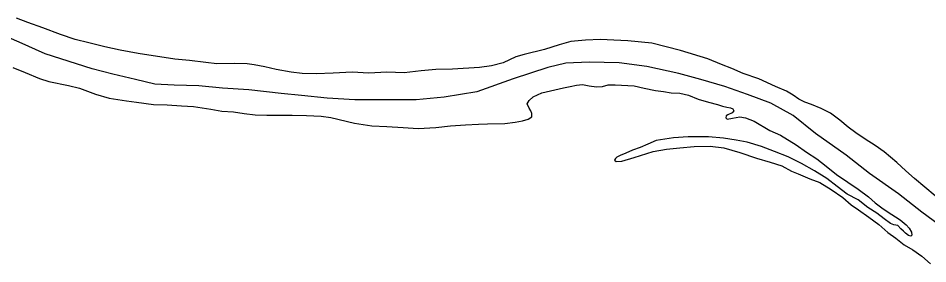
# Model space of a CAD drawing. Extents: x -939622 to -934222, y 1383701 to 1385301.
# Drawn here: x -936513.4 to -936500.66, y 1384979.06 to 1384982.5 of the extents above; entities that cross this region are included whole.
import ezdxf

# ---------------------------------------------------------------- set-up
doc = ezdxf.new("R2010")
doc.units = 0
doc.layers.add('Level 2', color=7, linetype='Continuous')
doc.layers.add('Level 9', color=7, linetype='Continuous')

msp = doc.modelspace()

# ---------------------------------------------------------------- linework, layer by layer
at = {"layer": 'Level 2'}
msp.add_lwpolyline([(-936500.424, 1384979.552), (-936500.74, 1384979.786), (-936501.066, 1384980.04), (-936501.472, 1384980.325), (-936501.801, 1384980.585), (-936502.228, 1384980.887), (-936502.542, 1384981.139), (-936502.857, 1384981.313), (-936503.182, 1384981.432), (-936503.498, 1384981.548), (-936503.837, 1384981.642), (-936504.143, 1384981.729), (-936504.59, 1384981.826), (-936504.982, 1384981.876), (-936505.4, 1384981.887), (-936505.727, 1384981.874), (-936505.977, 1384981.812), (-936506.464, 1384981.652), (-936506.975, 1384981.47), (-936507.432, 1384981.398), (-936507.821, 1384981.358), (-936508.242, 1384981.357), (-936508.683, 1384981.358), (-936509.071, 1384981.382), (-936509.427, 1384981.418), (-936509.716, 1384981.448), (-936510.168, 1384981.497), (-936510.538, 1384981.521), (-936510.866, 1384981.556), (-936511.215, 1384981.563), (-936511.482, 1384981.581), (-936511.755, 1384981.645), (-936512.072, 1384981.719), (-936512.363, 1384981.794), (-936513.018, 1384982.005), (-936513.383, 1384982.165), (-936513.703, 1384982.305)], dxfattribs=at)
msp.add_lwpolyline([(-936500.424, 1384979.552), (-936500.74, 1384979.786), (-936501.066, 1384980.04), (-936501.472, 1384980.325), (-936501.801, 1384980.585), (-936502.228, 1384980.887), (-936502.542, 1384981.139), (-936502.857, 1384981.313), (-936503.182, 1384981.432), (-936503.498, 1384981.548), (-936503.837, 1384981.642), (-936504.143, 1384981.729), (-936504.59, 1384981.826), (-936504.982, 1384981.876), (-936505.4, 1384981.887), (-936505.727, 1384981.874), (-936505.977, 1384981.812), (-936506.464, 1384981.652), (-936506.975, 1384981.47), (-936507.432, 1384981.398), (-936507.821, 1384981.358), (-936508.242, 1384981.357), (-936508.683, 1384981.358), (-936509.071, 1384981.382), (-936509.427, 1384981.418), (-936509.716, 1384981.448), (-936510.168, 1384981.497), (-936510.538, 1384981.521), (-936510.866, 1384981.556), (-936511.215, 1384981.563), (-936511.482, 1384981.581), (-936511.755, 1384981.645), (-936512.072, 1384981.719), (-936512.363, 1384981.794), (-936513.018, 1384982.005), (-936513.383, 1384982.165), (-936513.703, 1384982.305)], dxfattribs=at)
at = {"layer": 'Level 9'}
for points in [[(-936503.546, 1384981.856), (-936503.738, 1384981.934), (-936504.123, 1384982.051), (-936504.522, 1384982.153), (-936504.857, 1384982.187), (-936505.055, 1384982.193), (-936505.242, 1384982.205), (-936505.452, 1384982.195), (-936505.655, 1384982.177), (-936505.822, 1384982.129), (-936506.027, 1384982.063), (-936506.31, 1384981.996), (-936506.429, 1384981.963), (-936506.604, 1384981.879), (-936506.767, 1384981.837), (-936506.935, 1384981.811), (-936507.315, 1384981.79), (-936507.547, 1384981.785), (-936507.753, 1384981.764), (-936507.989, 1384981.738), (-936508.233, 1384981.748), (-936508.488, 1384981.734), (-936508.719, 1384981.745), (-936508.986, 1384981.733), (-936509.223, 1384981.723), (-936509.421, 1384981.726), (-936509.572, 1384981.748), (-936509.786, 1384981.786), (-936509.944, 1384981.82), (-936510.092, 1384981.849), (-936510.188, 1384981.863), (-936510.371, 1384981.867), (-936510.615, 1384981.862), (-936510.771, 1384981.881), (-936511, 1384981.91), (-936511.202, 1384981.927), (-936511.718, 1384982.01), (-936511.969, 1384982.056), (-936512.183, 1384982.101), (-936512.407, 1384982.16), (-936512.598, 1384982.205), (-936512.804, 1384982.276), (-936513.05, 1384982.368), (-936513.263, 1384982.445), (-936513.421, 1384982.503)], [(-936503.546, 1384981.856), (-936503.738, 1384981.934), (-936504.123, 1384982.051), (-936504.522, 1384982.153), (-936504.857, 1384982.187), (-936505.055, 1384982.193), (-936505.242, 1384982.205), (-936505.452, 1384982.195), (-936505.655, 1384982.177), (-936505.822, 1384982.129), (-936506.027, 1384982.063), (-936506.31, 1384981.996), (-936506.429, 1384981.963), (-936506.604, 1384981.879), (-936506.767, 1384981.837), (-936506.935, 1384981.811), (-936507.315, 1384981.79), (-936507.547, 1384981.785), (-936507.753, 1384981.764), (-936507.989, 1384981.738), (-936508.233, 1384981.748), (-936508.488, 1384981.734), (-936508.719, 1384981.745), (-936508.986, 1384981.733), (-936509.223, 1384981.723), (-936509.421, 1384981.726), (-936509.572, 1384981.748), (-936509.786, 1384981.786), (-936509.944, 1384981.82), (-936510.092, 1384981.849), (-936510.188, 1384981.863), (-936510.371, 1384981.867), (-936510.615, 1384981.862), (-936510.771, 1384981.881), (-936511, 1384981.91), (-936511.202, 1384981.927), (-936511.718, 1384982.01), (-936511.969, 1384982.056), (-936512.183, 1384982.101), (-936512.407, 1384982.16), (-936512.598, 1384982.205), (-936512.804, 1384982.276), (-936513.05, 1384982.368), (-936513.263, 1384982.445), (-936513.421, 1384982.503)], [(-936513.471, 1384981.81), (-936513.301, 1384981.74), (-936513.1, 1384981.656), (-936512.97, 1384981.618), (-936512.695, 1384981.561), (-936512.54, 1384981.521), (-936512.316, 1384981.44), (-936512.122, 1384981.381), (-936511.88, 1384981.343), (-936511.739, 1384981.327), (-936511.504, 1384981.295), (-936511.311, 1384981.289), (-936511.11, 1384981.277), (-936510.944, 1384981.268), (-936510.7, 1384981.23), (-936510.543, 1384981.202), (-936510.383, 1384981.189), (-936510.232, 1384981.167), (-936510.079, 1384981.151), (-936509.913, 1384981.144), (-936509.712, 1384981.145), (-936509.559, 1384981.143), (-936509.361, 1384981.138), (-936509.153, 1384981.132), (-936509.018, 1384981.11), (-936508.685, 1384981.033)], [(-936513.471, 1384981.81), (-936513.301, 1384981.74), (-936513.1, 1384981.656), (-936512.97, 1384981.618), (-936512.695, 1384981.561), (-936512.54, 1384981.521), (-936512.316, 1384981.44), (-936512.122, 1384981.381), (-936511.88, 1384981.343), (-936511.739, 1384981.327), (-936511.504, 1384981.295), (-936511.311, 1384981.289), (-936511.11, 1384981.277), (-936510.944, 1384981.268), (-936510.7, 1384981.23), (-936510.543, 1384981.202), (-936510.383, 1384981.189), (-936510.232, 1384981.167), (-936510.079, 1384981.151), (-936509.913, 1384981.144), (-936509.712, 1384981.145), (-936509.559, 1384981.143), (-936509.361, 1384981.138), (-936509.153, 1384981.132), (-936509.018, 1384981.11), (-936508.685, 1384981.033)], [(-936500.555, 1384980.014), (-936500.697, 1384980.136), (-936500.845, 1384980.255), (-936500.963, 1384980.365), (-936501.089, 1384980.481), (-936501.268, 1384980.629), (-936501.394, 1384980.718), (-936501.532, 1384980.81), (-936501.667, 1384980.899), (-936501.771, 1384980.977), (-936501.891, 1384981.073), (-936502.021, 1384981.171), (-936502.152, 1384981.239), (-936502.286, 1384981.292), (-936502.38, 1384981.328), (-936502.462, 1384981.367), (-936502.542, 1384981.425), (-936502.637, 1384981.479), (-936502.789, 1384981.546), (-936503.024, 1384981.653), (-936503.242, 1384981.73), (-936503.4, 1384981.798), (-936503.546, 1384981.856)], [(-936500.555, 1384980.014), (-936500.697, 1384980.136), (-936500.845, 1384980.255), (-936500.963, 1384980.365), (-936501.089, 1384980.481), (-936501.268, 1384980.629), (-936501.394, 1384980.718), (-936501.532, 1384980.81), (-936501.667, 1384980.899), (-936501.771, 1384980.977), (-936501.891, 1384981.073), (-936502.021, 1384981.171), (-936502.152, 1384981.239), (-936502.286, 1384981.292), (-936502.38, 1384981.328), (-936502.462, 1384981.367), (-936502.542, 1384981.425), (-936502.637, 1384981.479), (-936502.789, 1384981.546), (-936503.024, 1384981.653), (-936503.242, 1384981.73), (-936503.4, 1384981.798), (-936503.546, 1384981.856)], [(-936508.685, 1384981.033), (-936508.444, 1384980.996), (-936508.233, 1384980.984), (-936508.004, 1384980.971), (-936507.794, 1384980.956), (-936507.548, 1384980.973), (-936507.342, 1384980.995), (-936507.132, 1384981.01), (-936506.952, 1384981.019), (-936506.826, 1384981.023), (-936506.583, 1384981.028), (-936506.437, 1384981.048), (-936506.332, 1384981.066), (-936506.255, 1384981.087), (-936506.202, 1384981.121), (-936506.203, 1384981.166), (-936506.219, 1384981.205), (-936506.241, 1384981.243), (-936506.267, 1384981.303), (-936506.242, 1384981.352), (-936506.183, 1384981.399), (-936506.065, 1384981.457), (-936505.761, 1384981.527), (-936505.668, 1384981.548), (-936505.576, 1384981.566), (-936505.492, 1384981.574), (-936505.399, 1384981.556), (-936505.299, 1384981.541), (-936505.215, 1384981.547), (-936505.132, 1384981.568), (-936505.036, 1384981.568), (-936504.771, 1384981.555), (-936504.629, 1384981.521), (-936504.472, 1384981.49), (-936504.36, 1384981.475), (-936504.251, 1384981.457), (-936504.131, 1384981.452), (-936504.007, 1384981.423), (-936503.873, 1384981.37), (-936503.728, 1384981.327), (-936503.604, 1384981.292), (-936503.531, 1384981.27), (-936503.471, 1384981.257), (-936503.422, 1384981.249), (-936503.389, 1384981.232), (-936503.376, 1384981.203), (-936503.399, 1384981.175), (-936503.458, 1384981.149), (-936503.482, 1384981.136), (-936503.484, 1384981.106), (-936503.465, 1384981.089), (-936503.394, 1384981.103), (-936503.289, 1384981.121), (-936503.211, 1384981.109), (-936503.089, 1384981.058), (-936502.869, 1384980.93), (-936502.72, 1384980.863), (-936502.502, 1384980.728), (-936502.358, 1384980.624), (-936502.211, 1384980.533), (-936502.082, 1384980.432), (-936501.937, 1384980.313), (-936501.777, 1384980.207), (-936501.63, 1384980.106), (-936501.489, 1384979.999), (-936501.393, 1384979.918), (-936501.301, 1384979.846), (-936501.212, 1384979.783), (-936501.11, 1384979.72), (-936501.046, 1384979.677), (-936500.96, 1384979.607), (-936500.916, 1384979.563), (-936500.885, 1384979.504), (-936500.88, 1384979.462), (-936500.895, 1384979.45), (-936500.928, 1384979.458), (-936500.971, 1384979.489), (-936500.999, 1384979.519), (-936501.033, 1384979.551), (-936501.077, 1384979.597), (-936501.131, 1384979.608), (-936501.18, 1384979.627), (-936501.269, 1384979.691), (-936501.37, 1384979.769), (-936501.499, 1384979.852), (-936501.634, 1384979.956), (-936501.787, 1384980.035), (-936501.928, 1384980.145), (-936502.073, 1384980.257), (-936502.242, 1384980.363), (-936502.428, 1384980.466), (-936502.614, 1384980.559), (-936502.803, 1384980.637), (-936502.985, 1384980.704), (-936503.185, 1384980.767), (-936503.342, 1384980.795), (-936503.52, 1384980.822), (-936503.728, 1384980.842), (-936504.013, 1384980.839), (-936504.22, 1384980.827), (-936504.462, 1384980.789)], [(-936508.685, 1384981.033), (-936508.444, 1384980.996), (-936508.233, 1384980.984), (-936508.004, 1384980.971), (-936507.794, 1384980.956), (-936507.548, 1384980.973), (-936507.342, 1384980.995), (-936507.132, 1384981.01), (-936506.952, 1384981.019), (-936506.826, 1384981.023), (-936506.583, 1384981.028), (-936506.437, 1384981.048), (-936506.332, 1384981.066), (-936506.255, 1384981.087), (-936506.202, 1384981.121), (-936506.203, 1384981.166), (-936506.219, 1384981.205), (-936506.241, 1384981.243), (-936506.267, 1384981.303), (-936506.242, 1384981.352), (-936506.183, 1384981.399), (-936506.065, 1384981.457), (-936505.761, 1384981.527), (-936505.668, 1384981.548), (-936505.576, 1384981.566), (-936505.492, 1384981.574), (-936505.399, 1384981.556), (-936505.299, 1384981.541), (-936505.215, 1384981.547), (-936505.132, 1384981.568), (-936505.036, 1384981.568), (-936504.771, 1384981.555), (-936504.629, 1384981.521), (-936504.472, 1384981.49), (-936504.36, 1384981.475), (-936504.251, 1384981.457), (-936504.131, 1384981.452), (-936504.007, 1384981.423), (-936503.873, 1384981.37), (-936503.728, 1384981.327), (-936503.604, 1384981.292), (-936503.531, 1384981.27), (-936503.471, 1384981.257), (-936503.422, 1384981.249), (-936503.389, 1384981.232), (-936503.376, 1384981.203), (-936503.399, 1384981.175), (-936503.458, 1384981.149), (-936503.482, 1384981.136), (-936503.484, 1384981.106), (-936503.465, 1384981.089), (-936503.394, 1384981.103), (-936503.289, 1384981.121), (-936503.211, 1384981.109), (-936503.089, 1384981.058), (-936502.869, 1384980.93), (-936502.72, 1384980.863), (-936502.502, 1384980.728), (-936502.358, 1384980.624), (-936502.211, 1384980.533), (-936502.082, 1384980.432), (-936501.937, 1384980.313), (-936501.777, 1384980.207), (-936501.63, 1384980.106), (-936501.489, 1384979.999), (-936501.393, 1384979.918), (-936501.301, 1384979.846), (-936501.212, 1384979.783), (-936501.11, 1384979.72), (-936501.046, 1384979.677), (-936500.96, 1384979.607), (-936500.916, 1384979.563), (-936500.885, 1384979.504), (-936500.88, 1384979.462), (-936500.895, 1384979.45), (-936500.928, 1384979.458), (-936500.971, 1384979.489), (-936500.999, 1384979.519), (-936501.033, 1384979.551), (-936501.077, 1384979.597), (-936501.131, 1384979.608), (-936501.18, 1384979.627), (-936501.269, 1384979.691), (-936501.37, 1384979.769), (-936501.499, 1384979.852), (-936501.634, 1384979.956), (-936501.787, 1384980.035), (-936501.928, 1384980.145), (-936502.073, 1384980.257), (-936502.242, 1384980.363), (-936502.428, 1384980.466), (-936502.614, 1384980.559), (-936502.803, 1384980.637), (-936502.985, 1384980.704), (-936503.185, 1384980.767), (-936503.342, 1384980.795), (-936503.52, 1384980.822), (-936503.728, 1384980.842), (-936504.013, 1384980.839), (-936504.22, 1384980.827), (-936504.462, 1384980.789)], [(-936504.462, 1384980.789), (-936504.58, 1384980.737), (-936504.684, 1384980.689), (-936504.794, 1384980.652), (-936504.886, 1384980.61), (-936504.966, 1384980.577), (-936505.013, 1384980.555), (-936505.033, 1384980.536), (-936505.045, 1384980.512), (-936505.023, 1384980.497), (-936504.942, 1384980.5), (-936504.77, 1384980.55), (-936504.502, 1384980.634), (-936504.317, 1384980.667), (-936504.128, 1384980.688), (-936503.931, 1384980.707), (-936503.706, 1384980.711), (-936503.516, 1384980.687), (-936503.291, 1384980.619), (-936503.055, 1384980.542), (-936502.864, 1384980.485), (-936502.7, 1384980.433), (-936502.566, 1384980.359), (-936502.471, 1384980.32), (-936502.307, 1384980.253), (-936502.167, 1384980.2), (-936502.011, 1384980.103), (-936501.849, 1384979.991), (-936501.728, 1384979.886), (-936501.627, 1384979.82), (-936501.483, 1384979.717), (-936501.344, 1384979.61), (-936501.215, 1384979.5), (-936501.104, 1384979.419), (-936500.99, 1384979.329), (-936500.868, 1384979.258), (-936500.742, 1384979.169), (-936500.621, 1384979.061)], [(-936504.462, 1384980.789), (-936504.58, 1384980.737), (-936504.684, 1384980.689), (-936504.794, 1384980.652), (-936504.886, 1384980.61), (-936504.966, 1384980.577), (-936505.013, 1384980.555), (-936505.033, 1384980.536), (-936505.045, 1384980.512), (-936505.023, 1384980.497), (-936504.942, 1384980.5), (-936504.77, 1384980.55), (-936504.502, 1384980.634), (-936504.317, 1384980.667), (-936504.128, 1384980.688), (-936503.931, 1384980.707), (-936503.706, 1384980.711), (-936503.516, 1384980.687), (-936503.291, 1384980.619), (-936503.055, 1384980.542), (-936502.864, 1384980.485), (-936502.7, 1384980.433), (-936502.566, 1384980.359), (-936502.471, 1384980.32), (-936502.307, 1384980.253), (-936502.167, 1384980.2), (-936502.011, 1384980.103), (-936501.849, 1384979.991), (-936501.728, 1384979.886), (-936501.627, 1384979.82), (-936501.483, 1384979.717), (-936501.344, 1384979.61), (-936501.215, 1384979.5), (-936501.104, 1384979.419), (-936500.99, 1384979.329), (-936500.868, 1384979.258), (-936500.742, 1384979.169), (-936500.621, 1384979.061)]]:
    msp.add_lwpolyline(points, dxfattribs=at)

doc.saveas('drawing.dxf')
